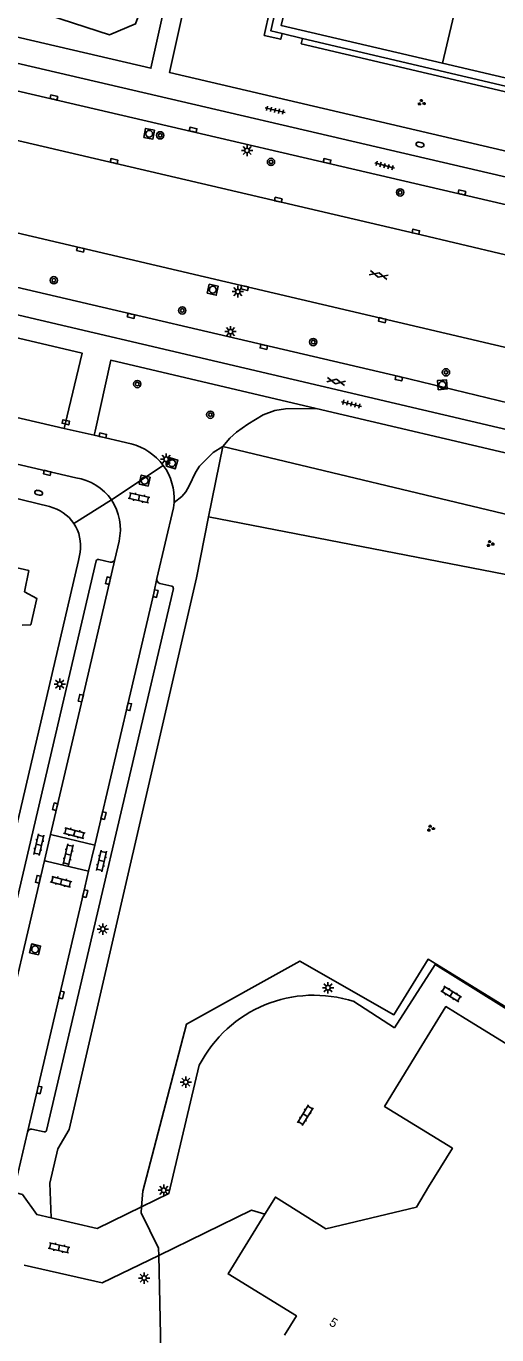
# Model space of a CAD drawing. Extents: x 128999 to 131010, y 395498 to 399007.
# Drawn here: x 130585.1 to 130636.7, y 398424 to 398567.5 of the extents above; entities that cross this region are included whole.
import ezdxf

# ---------------------------------------------------------------- set-up
doc = ezdxf.new("R2010")
doc.units = 0
for name, color, linetype in [('gg-afsc-hekwerk', 7, 'Continuous'), ('gg-anno-huisnummerreeks BGT', 7, 'Continuous'), ('gg-bbg-hoofdgebouw', 7, 'Continuous'), ('gg-bbg-tussenscheiding', 7, 'Continuous'), ('gg-knt-verharding', 7, 'Continuous'), ('gg-knt-verharding nz', 7, 'Continuous'), ('gt-grn-groengrens', 7, 'Continuous'), ('gt-grn-weggrens', 7, 'Continuous'), ('gt-symb-boom', 7, 'Continuous'), ('gt-symb-brandkraan', 7, 'Continuous'), ('gt-symb-gesloten verharding', 7, 'Continuous'), ('gt-symb-groenvak', 7, 'Continuous'), ('gt-symb-klinker verharding', 7, 'Continuous'), ('gt-symb-kolk', 7, 'Continuous'), ('gt-symb-lichtmast', 7, 'Continuous'), ('gt-symb-rioolschacht', 7, 'Continuous'), ('gt-symb-tegel verharding', 7, 'Continuous')]:
    doc.layers.add(name, color=color, linetype=linetype)

# ---------------------------------------------------------------- blocks, each defined once
blk = doc.blocks.new('gt0-KOLK')
at = {"layer": 'gt-symb-kolk'}
blk.add_lwpolyline([(0, 0), (0.38, 0), (0.38, 0.4), (-0.38, 0.4), (-0.38, 0), (0, 0)], dxfattribs=at)
blk = doc.blocks.new('gt0-BOOM')
at = {"layer": 'gt-symb-boom'}
for radius in [0.4, 0.2]:
    blk.add_circle((0, 0), radius, dxfattribs=at)
blk = doc.blocks.new('gt0-LMAST')
at = {"layer": 'gt-symb-lichtmast'}
for p, q in [((-0.18, 0.17), (-0.45, 0.44)), ((-0.01, 0.25), (-0.01, 0.62)), ((0.17, 0.17), (0.44, 0.44)), ((-0.26, 0), (-0.63, 0)), ((-0.18, -0.18), (-0.45, -0.45)), ((-0.01, -0.25), (-0.01, -0.63)), ((0.44, -0.45), (0.17, -0.18)), ((0.24, 0), (0.62, 0))]:
    blk.add_line(p, q, dxfattribs=at)
blk.add_circle((-0.01, 0), 0.25, dxfattribs=at)
blk = doc.blocks.new('gt0-RS')
at = {"layer": 'gt-symb-rioolschacht'}
blk.add_lwpolyline([(-0.5, -0.5), (0.5, -0.5), (0.5, 0.5), (-0.5, 0.5)], close=True, dxfattribs=at)
blk.add_circle((0, 0), 0.375, dxfattribs=at)
blk = doc.blocks.new('gt0-TEG1')
at = {"layer": 'gt-symb-tegel verharding'}
for p, q in [((-1.12, 0), (1.12, 0)), ((-0.9, -0.25), (-0.9, 0.25)), ((-0.45, -0.25), (-0.45, 0.25)), ((0, -0.25), (0, 0.25)), ((0.45, -0.25), (0.45, 0.25)), ((0.9, -0.25), (0.9, 0.25))]:
    blk.add_line(p, q, dxfattribs=at)
blk = doc.blocks.new('gt0-GESVH1')
at = {"layer": 'gt-symb-gesloten verharding'}
for p, q in [((-0.99, -0.26), (0.01, 0.24)), ((0.01, -0.26), (-0.99, 0.24)), ((0.01, 0.24), (1.01, -0.26)), ((1.01, 0.24), (0.01, -0.26))]:
    blk.add_line(p, q, dxfattribs=at)
blk = doc.blocks.new('gt0-BR')
at = {"layer": 'gt-symb-brandkraan'}
for centre, radius, start, end in [((-0.24, 0), 0.206, 107.5669, 252.4331), ((0.6, -2.66), 3, 106.892, 107.5669), ((0, -0.69), 0.938, 73.108, 106.892), ((-0.6, -2.66), 3, 72.4331, 73.108), ((0.24, 0), 0.206, 287.567, 72.4331), ((0.6, 2.66), 3, 252.4331, 253.108), ((0, 0.69), 0.938, 253.108, 286.8921), ((-0.6, 2.66), 3, 286.8921, 287.567)]:
    blk.add_arc(centre, radius, start, end, dxfattribs=at)
blk = doc.blocks.new('gt0-GRVAK')
at = {"layer": 'gt-symb-groenvak'}
for p, q in [((-0.11, 0.19), (-0.23, 0.24)), ((-0.18, 0.15), (0.09, 0.15)), ((-0.09, 0.21), (-0.16, 0.32)), ((-0.05, 0.21), (-0.05, 0.39)), ((0, 0.21), (0.06, 0.32)), ((0.01, 0.19), (0.13, 0.24)), ((0.26, -0.05), (0.2, 0.06)), ((0.31, -0.05), (0.31, 0.13)), ((0.35, -0.05), (0.41, 0.06)), ((-0.24, -0.23), (-0.36, -0.18)), ((-0.32, -0.26), (-0.05, -0.26)), ((-0.23, -0.21), (-0.29, -0.1)), ((-0.18, -0.2), (-0.18, -0.02)), ((-0.14, -0.21), (-0.07, -0.1)), ((-0.12, -0.23), (0, -0.18)), ((0.24, -0.07), (0.12, -0.02)), ((0.17, -0.11), (0.44, -0.11)), ((0.37, -0.07), (0.49, -0.02))]:
    blk.add_line(p, q, dxfattribs=at)
blk = doc.blocks.new('gt0-KL1')
at = {"layer": 'gt-symb-klinker verharding'}
for p, q in [((-1.15, 0.3), (1.15, 0.3)), ((-1, -0.3), (-1, 0.3)), ((-0.5, 0.3), (-0.5, 0.45)), ((0, -0.3), (0, 0.3)), ((0.5, 0.3), (0.5, 0.45)), ((1, -0.3), (1, 0.3)), ((-1.15, -0.3), (1.15, -0.3)), ((-0.5, -0.45), (-0.5, -0.3)), ((0.5, -0.45), (0.5, -0.3))]:
    blk.add_line(p, q, dxfattribs=at)

msp = doc.modelspace()

# ---------------------------------------------------------------- linework, layer by layer
at = {"layer": 'gg-afsc-hekwerk'}
msp.add_line((130597.9, 398439.72), (130597.77, 398438.02), dxfattribs=at)
for points in [[(130672.52, 398426.34), (130673.49, 398427.87), (130665.52, 398432.92), (130669.31, 398438.9), (130638.92, 398457.52), (130639.67, 398458.75), (130629.19, 398465.17), (130625.45, 398459.08), (130615.14, 398464.97), (130602.71, 398458.06), (130597.9, 398439.72)], [(130597.77, 398438.02), (130597.72, 398437.34), (130599.64, 398433.47), (130599.66, 398432.68)], [(130599.66, 398432.68), (130599.87, 398422.22), (130648.82, 398388.98), (130671.64, 398424.95)]]:
    msp.add_lwpolyline(points, dxfattribs=at)
at = {"layer": 'gg-bbg-hoofdgebouw'}
for p, q in [((130648.41, 398559.36), (130630.79, 398563.48)), ((130581.62, 398508.7), (130585.42, 398507.84)), ((130633.26, 398458.68), (130637.73, 398455.93))]:
    msp.add_line(p, q, dxfattribs=at)
for points in [[(130630.79, 398563.48), (130613.1, 398567.61), (130613.75, 398570.3)], [(130585.42, 398507.84), (130584.94, 398505.49), (130586.28, 398504.77), (130585.62, 398501.87), (130584.68, 398501.82)], [(130628.53, 398455.72), (130631.15, 398459.98), (130633.26, 398458.68)], [(130629.23, 398440.19), (130631.86, 398444.45), (130624.42, 398449.03), (130628.53, 398455.72)], [(130618, 398435.61), (130612.46, 398439.09), (130611.3, 398437.2)], [(130618, 398435.61), (130627.92, 398437.98), (130629.23, 398440.19)], [(130611.3, 398437.2), (130607.27, 398430.66), (130614.75, 398426.05), (130613.44, 398423.92)]]:
    msp.add_lwpolyline(points, dxfattribs=at)
at = {"layer": 'gg-bbg-tussenscheiding'}
msp.add_line((130633.06, 398573.21), (130630.79, 398563.48), dxfattribs=at)
at = {"layer": 'gg-knt-verharding'}
for p, q in [((130541.03, 398573.53), (130664.5, 398544.77)), ((130549.05, 398568.61), (130664.07, 398541.83)), ((130613.18, 398566.74), (130615.42, 398566.21)), ((130615.42, 398566.21), (130638.3, 398560.82)), ((130574.13, 398526.94), (130589.29, 398523.42)), ((130675.12, 398511.92), (130616.94, 398525.59)), ((130590.57, 398518), (130563.67, 398524.26)), ((130589.29, 398523.42), (130589.4, 398523.89)), ((130589.29, 398523.42), (130592.56, 398522.66)), ((130592.56, 398522.66), (130592.67, 398523.12)), ((130592.56, 398522.66), (130596.62, 398521.72)), ((130594.84, 398509.04), (130595.3, 398511.06)), ((130592.78, 398508.87), (130578.87, 398449.38)), ((130594.33, 398508.74), (130593.07, 398509.05)), ((130599.78, 398506.41), (130601.1, 398506.1)), ((130601.26, 398505.87), (130587.33, 398446.38)), ((130587.79, 398478.85), (130587.11, 398476)), ((130592.63, 398477.7), (130587.79, 398478.85)), ((130591.94, 398474.84), (130592.63, 398477.7)), ((130621.07, 398460.53), (130625.5, 398457.67)), ((130585.25, 398446.21), (130583.72, 398439.62)), ((130585.74, 398446.55), (130587.09, 398446.24))]:
    msp.add_line(p, q, dxfattribs=at)
for points in [[(130581.31, 398567.01), (130598.8, 398562.93), (130600.85, 398572.19)], [(130665.12, 398547.42), (130600.84, 398562.45), (130602.9, 398571.73)], [(130607.08, 398570.8), (130612.55, 398569.59), (130611.96, 398567.03), (130613.18, 398566.74)], [(130451.07, 398567.19), (130537.03, 398546.93), (130653.39, 398519.64), (130660.01, 398518.04)], [(130547.84, 398563.49), (130627.81, 398544.8), (130652.5, 398538.96), (130662.71, 398536.4)], [(130578.13, 398546.27), (130665.33, 398525.83), (130673.34, 398523.83), (130681.37, 398521.68)], [(130576.81, 398540.6), (130626.03, 398529.1), (130640.52, 398525.6), (130655.05, 398522.25), (130669.83, 398518.61), (130677.13, 398516.76), (130685.08, 398514.61)], [(130589.4, 398523.89), (130591.26, 398531.67), (130576, 398535.26), (130574.24, 398527.43)], [(130592.67, 398523.12), (130594.39, 398530.89), (130616.94, 398525.59)], [(130587.69, 398514.84), (130583.32, 398515.92), (130582.94, 398514.44)], [(130599.45, 398506.94), (130601.29, 398514.72), (130601.35, 398515.28)], [(130591.04, 398509.84), (130590.87, 398508.94), (130575.26, 398442.08)], [(130591.94, 398474.84), (130587.3, 398475.94), (130587.11, 398476)], [(130638.65, 398457.36), (130639.49, 398458.66), (130629.98, 398464.61), (130625.5, 398457.67)], [(130597.77, 398438.02), (130600.77, 398439.49), (130604.1, 398453.55)], [(130584.03, 398439.55), (130584.7, 398439.38), (130586.28, 398437.16), (130587.85, 398436.8)], [(130587.85, 398436.8), (130592.92, 398435.65), (130597.77, 398438.02)], [(130599.66, 398432.68), (130609.84, 398437.63), (130611.3, 398437.2)], [(130584.91, 398431.61), (130593.46, 398429.66), (130599.66, 398432.68)]]:
    msp.add_lwpolyline(points, dxfattribs=at)
for centre, radius, start, end in [((130595.13, 398515.68), 6.22, 36.2982, 76.202), ((130595.13, 398515.67), 6.23, 356.4068, 36.2992), ((130589.74, 398512.35), 5.71, 34.2992, 81.7138), ((130589.74, 398512.35), 5.71, 346.8921, 34.3027), ((130586.64, 398510.51), 4.45, 33.8077, 76.3392), ((130586.64, 398510.51), 4.45, 351.3449, 33.8668), ((130593.01, 398508.82), 0.233, 76.1574, 166.603), ((130594.43, 398509.17), 0.433, 257.5165, 343.5129), ((130599.91, 398506.86), 0.471, 169.4572, 253.8052), ((130601.06, 398505.91), 0.196, 348.0675, 79.8783), ((130616.67, 398447.11), 14.12, 71.8341, 152.867), ((130585.7, 398446.09), 0.464, 84.867, 165.6323), ((130587.15, 398446.41), 0.182, 249.0843, 350.6076)]:
    msp.add_arc(centre, radius, start, end, dxfattribs=at)
at = {"layer": 'gg-knt-verharding nz'}
msp.add_line((130580.62, 398448.26), (130587.11, 398476), dxfattribs=at)
for points in [[(130587.79, 398478.85), (130591.3, 398493.77), (130594.84, 398509.04)], [(130599.45, 398506.94), (130599.11, 398505.33), (130592.63, 398477.7)], [(130591.94, 398474.84), (130591.39, 398472.42), (130585.25, 398446.21)]]:
    msp.add_lwpolyline(points, dxfattribs=at)
at = {"layer": 'gt-grn-groengrens'}
for p, q in [((130606.69, 398521.44), (130605.13, 398513.7)), ((130606.69, 398521.44), (130668.25, 398506.7)), ((130605.13, 398513.7), (130672, 398500.74))]:
    msp.add_line(p, q, dxfattribs=at)
for points in [[(130598.9, 398572.62), (130597.09, 398567.8), (130594.27, 398566.61), (130582.14, 398570.56)], [(130607.08, 398570.8), (130606.99, 398570.39), (130611.84, 398569.32), (130611.22, 398566.53), (130613.04, 398566.12), (130613.18, 398566.74)], [(130615.42, 398566.21), (130615.29, 398565.62), (130638.17, 398560.24)], [(130606.69, 398521.44), (130607.45, 398522.35), (130608.2, 398523.02), (130609.41, 398523.87), (130611.1, 398524.91), (130612.39, 398525.38), (130613.55, 398525.57), (130616.94, 398525.59)], [(130601.35, 398515.28), (130602.2, 398515.96), (130602.62, 398516.44), (130603.01, 398517.11), (130603.67, 398518.57), (130604.13, 398519.26), (130605.61, 398520.79), (130606.69, 398521.44)], [(130605.13, 398513.7), (130603.78, 398507.03), (130589.83, 398446.51), (130588.6, 398444.36), (130587.72, 398440.6), (130587.85, 398436.8)]]:
    msp.add_lwpolyline(points, dxfattribs=at)
at = {"layer": 'gt-grn-weggrens'}
for p, q in [((130594.46, 398515.57), (130600.15, 398519.36)), ((130590.34, 398512.99), (130594.46, 398515.57))]:
    msp.add_line(p, q, dxfattribs=at)

# ---------------------------------------------------------------- block references
at = {"layer": 'gt-symb-boom'}
for p in [(130599.82, 398555.57), (130611.97, 398552.65), (130626.13, 398549.31), (130588.15, 398539.67), (130602.24, 398536.36), (130616.6, 398532.89), (130631.16, 398529.57), (130597.3, 398528.28), (130605.31, 398524.92)]:
    msp.add_blockref('gt0-BOOM', p, dxfattribs=at)
at = {"layer": 'gt-symb-brandkraan'}
for p, rotation in [((130628.31, 398554.55), 167.46497665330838), ((130586.49, 398516.35), -14.793670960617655)]:
    msp.add_blockref('gt0-BR', p, dxfattribs=dict(at, rotation=rotation))
at = {"layer": 'gt-symb-gesloten verharding'}
for p, rotation in [((130623.77, 398540.26), -14.189180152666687), ((130619.1, 398528.58), -11.478482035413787)]:
    msp.add_blockref('gt0-GESVH1', p, dxfattribs=dict(at, rotation=rotation))
at = {"layer": 'gt-symb-groenvak'}
for p, rotation in [((130628.46, 398559.16), -11.770626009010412), ((130629.47, 398479.54), 0.7448031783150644)]:
    msp.add_blockref('gt0-GRVAK', p, dxfattribs=dict(at, rotation=rotation))
msp.add_blockref('gt0-GRVAK', (130636, 398510.77), dxfattribs=at)
at = {"layer": 'gt-symb-klinker verharding'}
for p, rotation in [((130597.49, 398515.79), -12.771242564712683), ((130590.4, 398479.02), -14.71731114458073), ((130586.51, 398477.73), -103.06333733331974), ((130589.71, 398476.66), -103.06333733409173), ((130593.37, 398475.97), -103.06333733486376), ((130588.95, 398473.68), -14.71731114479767), ((130631.74, 398461.36), -32.00538320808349), ((130615.74, 398448.06), 58.45632657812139), ((130588.72, 398433.53), -12.827123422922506)]:
    msp.add_blockref('gt0-KL1', p, dxfattribs=dict(at, rotation=rotation))
at = {"layer": 'gt-symb-kolk'}
for p, rotation in [((130588.11, 398559.53), -13.063337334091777), ((130603.38, 398555.98), -13.063337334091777), ((130594.71, 398552.54), -13.174926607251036), ((130618.07, 398552.55), -13.174926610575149), ((130632.86, 398549.1), -13.119144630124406), ((130612.72, 398548.31), -13.119144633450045), ((130627.81, 398544.8), -13.355340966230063), ((130591.11, 398543.23), 166.825073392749), ((130609.12, 398539.02), 166.93666266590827), ((130596.66, 398535.96), 166.88085536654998), ((130624.21, 398535.49), 166.75619797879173), ((130611.23, 398532.55), 166.825073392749), ((130626.03, 398529.1), 166.88085537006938), ((130589.51, 398524.28), 167.06118937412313), ((130593.48, 398522.45), -13.065387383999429), ((130587.46, 398518.74), 166.7525488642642), ((130594.29, 398506.67), 76.94247401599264), ((130599.11, 398505.33), -101.72615557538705), ((130591.3, 398493.77), 76.73683955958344), ((130596.2, 398492.92), -103.1887693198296), ((130588.49, 398481.87), 76.92675171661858), ((130593.4, 398480.98), -103.19846814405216), ((130586.61, 398473.91), 76.87776511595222), ((130591.39, 398472.42), -102.81678535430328), ((130588.79, 398461.31), -103.18876931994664), ((130586.36, 398450.89), -103.14764388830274)]:
    msp.add_blockref('gt0-KOLK', p, dxfattribs=dict(at, rotation=rotation))
at = {"layer": 'gt-symb-lichtmast'}
for p in [(130609.35, 398553.9), (130608.34, 398538.42), (130607.54, 398534.03), (130600.48, 398520.03), (130588.8, 398495.36), (130593.53, 398468.49), (130618.23, 398462.05), (130602.63, 398451.69), (130600.21, 398439.83), (130598.07, 398430.2)]:
    msp.add_blockref('gt0-LMAST', p, dxfattribs=at)
at = {"layer": 'gt-symb-rioolschacht'}
for p, rotation in [((130598.61, 398555.74), 169.56697526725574), ((130605.58, 398538.63), -12.535023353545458), ((130630.76, 398528.2), 4.530520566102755), ((130601.12, 398519.6), -106.84997343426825), ((130598.11, 398517.69), 167.33989060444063), ((130586.1, 398466.26), 76.13012011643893)]:
    msp.add_blockref('gt0-RS', p, dxfattribs=dict(at, rotation=rotation))
at = {"layer": 'gt-symb-tegel verharding'}
for p, rotation in [((130612.42, 398558.32), 166.99249520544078), ((130624.42, 398552.25), -15.245070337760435), ((130620.79, 398526.09), 166.5889281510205)]:
    msp.add_blockref('gt0-TEG1', p, dxfattribs=dict(at, rotation=rotation))

# ---------------------------------------------------------------- texts
at = {"layer": 'gg-anno-huisnummerreeks BGT'}
msp.add_text('5', height=1, rotation=328.7, dxfattribs=at).set_placement((130618.27, 398425.08))

doc.saveas('drawing.dxf')
